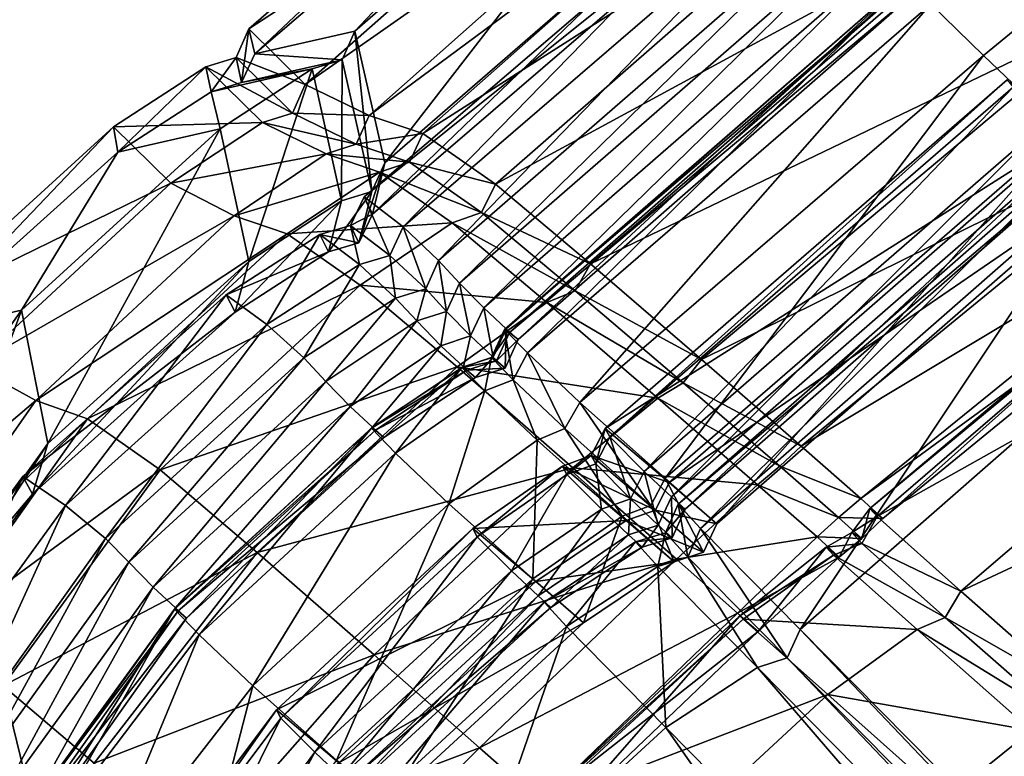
# Model space of a CAD drawing. Header units: millimetres. Extents: x 2387 to 13955, y -4964 to 364.
# Tile 952 of 1056: x 4420 to 4426, y 274 to 279. Entities that reach past the tile are written whole.
import ezdxf

# ---------------------------------------------------------------- set-up
doc = ezdxf.new("R2010")
doc.units = ezdxf.units.MM
doc.header["$MEASUREMENT"] = 0
doc.layers.add('Predefinito', color=7, linetype='Continuous', true_color=0x000000)

# ---------------------------------------------------------------- blocks, each defined once
blk = doc.blocks.new('Blocco 08')
at = {"layer": 'Predefinito'}
for points in [[(-503.9079, 2.7066, 790.7557), (-511.5736, -3.5874, 790.5987), (-511.9116, -3.2579, 792.9697)], [(-511.0541, -4.0833, 789.7913), (-511.5736, -3.5874, 790.5987), (-503.9079, 2.7066, 790.7557)], [(-513.3476, -1.4927, 1167.5584), (-513.6864, -1.1528, 1132.8824), (-516.2969, -3.4158, 1132.8233)], [(-516.2585, -3.5773, 1088.1575), (-516.2969, -3.4158, 1132.8233), (-513.6864, -1.1528, 1132.8824)], [(-513.6864, -1.1528, 1132.8824), (-513.6125, -1.3097, 1088.2198), (-516.2585, -3.5773, 1088.1575)], [(-513.6125, -1.3097, 1088.2198), (-513.0178, -1.171, 1031.692), (-515.6153, -3.4302, 1031.629)], [(-515.4226, -4.2777, 973.6248), (-515.6153, -3.4302, 1031.629), (-513.0178, -1.171, 1031.692)], [(-513.0178, -1.171, 1031.692), (-512.7978, -1.9978, 973.6895), (-515.4226, -4.2777, 973.6248)], [(-515.6153, -3.4302, 1031.629), (-516.2585, -3.5773, 1088.1575), (-513.6125, -1.3097, 1088.2198)], [(-516.2969, -3.4158, 1132.8233), (-515.936, -3.7726, 1167.4998), (-513.3476, -1.4927, 1167.5584)], [(-512.9279, -1.6674, 1194.1263), (-513.3476, -1.4927, 1167.5584), (-515.936, -3.7726, 1167.4998)], [(-515.936, -3.7726, 1167.4998), (-515.5251, -3.9739, 1194.0609), (-512.9279, -1.6674, 1194.1263)], [(-512.5669, -1.7807, 1211.9276), (-512.9279, -1.6674, 1194.1263), (-515.5251, -3.9739, 1194.0609)], [(-515.5251, -3.9739, 1194.0609), (-515.18, -4.0879, 1211.8465), (-512.5669, -1.7807, 1211.9276)], [(-512.0865, -2.1163, 1220.3011), (-512.5669, -1.7807, 1211.9276), (-515.18, -4.0879, 1211.8465)], [(-515.5027, -4.6071, 924.5323), (-515.4226, -4.2777, 973.6248), (-512.7978, -1.9978, 973.6895)], [(-512.7978, -1.9978, 973.6895), (-512.855, -2.3317, 924.6016), (-515.5027, -4.6071, 924.5323)], [(-515.18, -4.0879, 1211.8465), (-514.7121, -4.4143, 1220.2003), (-512.0865, -2.1163, 1220.3011)], [(-511.4594, -2.647, 1223.3172), (-512.0865, -2.1163, 1220.3011), (-514.7121, -4.4143, 1220.2003)], [(-515.3058, -4.6889, 845.157), (-515.557, -4.4955, 882.3702), (-512.8992, -2.2212, 882.4424)], [(-512.855, -2.3317, 924.6016), (-512.8992, -2.2212, 882.4424), (-515.557, -4.4955, 882.3702)], [(-512.8992, -2.2212, 882.4424), (-512.6765, -2.4226, 845.2252), (-515.3058, -4.6889, 845.157)], [(-515.557, -4.4955, 882.3702), (-515.5027, -4.6071, 924.5323), (-512.855, -2.3317, 924.6016)], [(-515.0775, -4.9046, 817.4105), (-515.3058, -4.6889, 845.157), (-512.6765, -2.4226, 845.2252)], [(-512.6765, -2.4226, 845.2252), (-512.4831, -2.6467, 817.4664), (-515.0775, -4.9046, 817.4105)], [(-514.9426, -5.0522, 803.6491), (-515.0775, -4.9046, 817.4105), (-512.4831, -2.6467, 817.4664)], [(-512.4831, -2.6467, 817.4664), (-512.3567, -2.7981, 803.6841), (-514.9426, -5.0522, 803.6491)], [(-514.7121, -4.4143, 1220.2003), (-514.1018, -4.9274, 1223.1885), (-511.4594, -2.647, 1223.3172)], [(-510.713, -3.2976, 1225.0469), (-511.4594, -2.647, 1223.3172), (-514.1018, -4.9274, 1223.1885)], [(-514.7867, -5.2107, 798.5215), (-514.9426, -5.0522, 803.6491), (-512.3567, -2.7981, 803.6841)], [(-512.3567, -2.7981, 803.6841), (-512.2029, -2.9592, 798.5428), (-514.7867, -5.2107, 798.5215)], [(-514.6434, -5.3458, 796.6794), (-514.7867, -5.2107, 798.5215), (-512.2029, -2.9592, 798.5428)], [(-512.2029, -2.9592, 798.5428), (-512.0664, -3.0952, 796.7098), (-514.6434, -5.3458, 796.6794)], [(-514.5068, -5.5, 792.9373), (-514.6531, -5.3503, 795.3099), (-512.0693, -3.0986, 795.3851)], [(-512.0475, -3.1154, 796.3273), (-512.0693, -3.0986, 795.3851), (-514.6531, -5.3503, 795.3099)], [(-514.5663, -5.4142, 796.4705), (-514.6434, -5.3458, 796.6794), (-512.0664, -3.0952, 796.7098)], [(-512.0664, -3.0952, 796.7098), (-511.9949, -3.1632, 796.524), (-514.5663, -5.4142, 796.4705)], [(-512.0693, -3.0986, 795.3851), (-511.9116, -3.2579, 792.9697), (-514.5068, -5.5, 792.9373)], [(-514.6531, -5.3503, 795.3099), (-514.6208, -5.3683, 796.2498), (-512.0475, -3.1154, 796.3273)], [(-511.9949, -3.1632, 796.524), (-512.0475, -3.1154, 796.3273), (-514.6208, -5.3683, 796.2498)], [(-514.6208, -5.3683, 796.2498), (-514.5663, -5.4142, 796.4705), (-511.9949, -3.1632, 796.524)], [(-514.1688, -5.8184, 790.607), (-514.5068, -5.5, 792.9373), (-511.9116, -3.2579, 792.9697)], [(-511.9116, -3.2579, 792.9697), (-511.5736, -3.5874, 790.5987), (-514.1688, -5.8184, 790.607)], [(-514.1018, -4.9274, 1223.1885), (-513.3867, -5.5432, 1224.886), (-510.713, -3.2976, 1225.0469)], [(-510.0471, -3.8921, 1225.7808), (-510.713, -3.2976, 1225.0469), (-513.3867, -5.5432, 1224.886)], [(-516.3449, -3.7617, 1088.1544), (-516.3803, -3.6002, 1132.8201), (-516.2969, -3.4158, 1132.8233)], [(-515.936, -3.7726, 1167.4998), (-516.2969, -3.4158, 1132.8233), (-516.3803, -3.6002, 1132.8201)], [(-516.2969, -3.4158, 1132.8233), (-516.2585, -3.5773, 1088.1575), (-516.3449, -3.7617, 1088.1544)], [(-516.2585, -3.5773, 1088.1575), (-515.6153, -3.4302, 1031.629), (-515.6977, -3.6146, 1031.6255)], [(-515.5074, -4.4622, 973.6214), (-515.6977, -3.6146, 1031.6255), (-515.6153, -3.4302, 1031.629)], [(-515.6153, -3.4302, 1031.629), (-515.4226, -4.2777, 973.6248), (-515.5074, -4.4622, 973.6214)], [(-516.0175, -3.957, 1167.4957), (-516.3803, -3.6002, 1132.8201), (-516.574, -3.659, 1132.817)], [(-516.5401, -3.8208, 1088.1509), (-516.574, -3.659, 1132.817), (-516.3803, -3.6002, 1132.8201)], [(-516.3803, -3.6002, 1132.8201), (-516.3449, -3.7617, 1088.1544), (-516.5401, -3.8208, 1088.1509)], [(-516.3803, -3.6002, 1132.8201), (-516.0175, -3.957, 1167.4957), (-515.936, -3.7726, 1167.4998)], [(-515.6977, -3.6146, 1031.6255), (-516.3449, -3.7617, 1088.1544), (-516.2585, -3.5773, 1088.1575)], [(-513.6213, -6.3062, 789.7852), (-514.1688, -5.8184, 790.607), (-511.5736, -3.5874, 790.5987)], [(-511.5736, -3.5874, 790.5987), (-511.0541, -4.0833, 789.7913), (-513.6213, -6.3062, 789.7852)], [(-517.1399, -4.2086, 1088.1385), (-517.1675, -4.0456, 1132.8052), (-516.574, -3.659, 1132.817)], [(-516.2102, -4.0171, 1167.4937), (-516.574, -3.659, 1132.817), (-517.1675, -4.0456, 1132.8052)], [(-516.574, -3.659, 1132.817), (-516.5401, -3.8208, 1088.1509), (-517.1399, -4.2086, 1088.1385)], [(-516.574, -3.659, 1132.817), (-516.2102, -4.0171, 1167.4937), (-516.0175, -3.957, 1167.4957)], [(-516.3449, -3.7617, 1088.1544), (-515.6977, -3.6146, 1031.6255), (-515.8908, -3.673, 1031.6221)], [(-515.7017, -4.5219, 973.6177), (-515.8908, -3.673, 1031.6221), (-515.6977, -3.6146, 1031.6255)], [(-515.6977, -3.6146, 1031.6255), (-515.5074, -4.4622, 973.6214), (-515.7017, -4.5219, 973.6177)], [(-516.5401, -3.8208, 1088.1509), (-515.8908, -3.673, 1031.6221), (-516.4824, -4.0585, 1031.6094)], [(-515.8908, -3.673, 1031.6221), (-516.5401, -3.8208, 1088.1509), (-516.3449, -3.7617, 1088.1544)], [(-516.2982, -4.9114, 973.6046), (-516.4824, -4.0585, 1031.6094), (-515.8908, -3.673, 1031.6221)], [(-515.8908, -3.673, 1031.6221), (-515.7017, -4.5219, 973.6177), (-516.2982, -4.9114, 973.6046)], [(-515.5251, -3.9739, 1194.0609), (-515.936, -3.7726, 1167.4998), (-516.0175, -3.957, 1167.4957)], [(-513.9766, -6.039, 786.1199), (-514.0061, -5.9857, 788.4975), (-511.4207, -3.744, 788.608)], [(-511.0367, -4.1019, 789.5535), (-511.4207, -3.744, 788.608), (-514.0061, -5.9857, 788.4975)], [(-511.4207, -3.744, 788.608), (-511.3835, -3.7915, 786.1901), (-513.9766, -6.039, 786.1199)], [(-513.7558, -6.2617, 783.7625), (-513.9766, -6.039, 786.1199), (-511.3835, -3.7915, 786.1901)], [(-511.3835, -3.7915, 786.1901), (-511.1665, -4.0111, 783.7867), (-513.7558, -6.2617, 783.7625)], [(-516.4824, -4.0585, 1031.6094), (-517.1399, -4.2086, 1088.1385), (-516.5401, -3.8208, 1088.1509)], [(-513.3867, -5.5432, 1224.886), (-512.7472, -6.0996, 1225.6102), (-510.0471, -3.8921, 1225.7808)], [(-509.6624, -4.2479, 1225.8118), (-510.0471, -3.8921, 1225.7808), (-512.7472, -6.0996, 1225.6102)], [(-515.6075, -4.1582, 1194.0535), (-516.0175, -3.957, 1167.4957), (-516.2102, -4.0171, 1167.4937)], [(-516.0175, -3.957, 1167.4957), (-515.6075, -4.1582, 1194.0535), (-515.5251, -3.9739, 1194.0609)], [(-515.18, -4.0879, 1211.8465), (-515.5251, -3.9739, 1194.0609), (-515.6075, -4.1582, 1194.0535)], [(-516.7999, -4.4081, 1167.4842), (-517.1675, -4.0456, 1132.8052), (-518.4492, -5.2136, 1132.7762)], [(-518.4404, -5.3789, 1088.1077), (-518.4492, -5.2136, 1132.7762), (-517.1675, -4.0456, 1132.8052)], [(-517.1675, -4.0456, 1132.8052), (-517.1399, -4.2086, 1088.1385), (-518.4404, -5.3789, 1088.1077)], [(-517.1675, -4.0456, 1132.8052), (-516.7999, -4.4081, 1167.4842), (-516.2102, -4.0171, 1167.4937)], [(-515.8006, -4.2203, 1194.0545), (-516.2102, -4.0171, 1167.4937), (-516.7999, -4.4081, 1167.4842)], [(-516.2102, -4.0171, 1167.4937), (-515.8006, -4.2203, 1194.0545), (-515.6075, -4.1582, 1194.0535)], [(-513.5798, -6.4266, 782.8521), (-513.7558, -6.2617, 783.7625), (-511.1665, -4.0111, 783.7867)], [(-511.1665, -4.0111, 783.7867), (-510.9989, -4.1745, 782.8741), (-513.5798, -6.4266, 782.8521)], [(-517.1399, -4.2086, 1088.1385), (-516.4824, -4.0585, 1031.6094), (-517.7588, -5.2242, 1031.5782)], [(-517.5894, -6.0836, 973.5726), (-517.7588, -5.2242, 1031.5782), (-516.4824, -4.0585, 1031.6094)], [(-516.4824, -4.0585, 1031.6094), (-516.2982, -4.9114, 973.6046), (-517.5894, -6.0836, 973.5726)], [(-515.6075, -4.1582, 1194.0535), (-515.2652, -4.273, 1211.8323), (-515.18, -4.0879, 1211.8465)], [(-514.7121, -4.4143, 1220.2003), (-515.18, -4.0879, 1211.8465), (-515.2652, -4.273, 1211.8323)], [(-514.0061, -5.9857, 788.4975), (-513.5954, -6.3326, 789.4605), (-511.0367, -4.1019, 789.5535)], [(-513.2883, -6.5995, 789.6717), (-513.6213, -6.3062, 789.7852), (-511.0541, -4.0833, 789.7913)], [(-510.7442, -4.3774, 789.7191), (-511.0367, -4.1019, 789.5535), (-513.5954, -6.3326, 789.4605)], [(-511.0541, -4.0833, 789.7913), (-510.7442, -4.3774, 789.7191), (-513.2883, -6.5995, 789.6717)], [(-515.2652, -4.273, 1211.8323), (-515.6075, -4.1582, 1194.0535), (-515.8006, -4.2203, 1194.0545)], [(-513.4925, -6.506, 782.6519), (-513.5798, -6.4266, 782.8521), (-510.9989, -4.1745, 782.8741)], [(-510.9989, -4.1745, 782.8741), (-510.918, -4.252, 782.6966), (-513.4925, -6.506, 782.6519)], [(-517.7588, -5.2242, 1031.5782), (-518.4404, -5.3789, 1088.1077), (-517.1399, -4.2086, 1088.1385)], [(-516.7999, -4.4081, 1167.4842), (-516.3918, -4.6184, 1194.0491), (-515.8006, -4.2203, 1194.0545)], [(-515.458, -4.3364, 1211.8406), (-515.8006, -4.2203, 1194.0545), (-516.3918, -4.6184, 1194.0491)], [(-515.8006, -4.2203, 1194.0545), (-515.458, -4.3364, 1211.8406), (-515.2652, -4.273, 1211.8323)], [(-510.918, -4.252, 782.6966), (-510.9601, -4.2148, 782.4949), (-513.5365, -6.4724, 782.428)], [(-513.3935, -6.6293, 780.5873), (-513.5365, -6.4724, 782.428), (-510.9601, -4.2148, 782.4949)], [(-510.9601, -4.2148, 782.4949), (-510.8116, -4.3679, 780.664), (-513.3935, -6.6293, 780.5873)], [(-515.4226, -4.2777, 973.6248), (-515.5027, -4.6071, 924.5323), (-515.5895, -4.7915, 924.5286)], [(-515.5895, -4.7915, 924.5286), (-515.5074, -4.4622, 973.6214), (-515.4226, -4.2777, 973.6248)], [(-514.8008, -4.5969, 1220.1712), (-515.2652, -4.273, 1211.8323), (-515.458, -4.3364, 1211.8406)], [(-515.2652, -4.273, 1211.8323), (-514.8008, -4.5969, 1220.1712), (-514.7121, -4.4143, 1220.2003)], [(-513.5365, -6.4724, 782.428), (-513.4925, -6.506, 782.6519), (-510.918, -4.252, 782.6966)], [(-512.7472, -6.0996, 1225.6102), (-512.3631, -6.4355, 1225.6802), (-509.6624, -4.2479, 1225.8118)], [(-509.5363, -4.3693, 1225.6585), (-509.6624, -4.2479, 1225.8118), (-512.3631, -6.4355, 1225.6802)], [(-509.6178, -4.2773, 1226.3607), (-509.6477, -4.264, 1225.834), (-512.3055, -6.5007, 1225.7684)], [(-512.2203, -6.565, 1225.5745), (-512.3055, -6.5007, 1225.7684), (-509.6477, -4.264, 1225.834)], [(-512.3055, -6.5007, 1225.7684), (-512.2586, -6.5523, 1226.2798), (-509.6178, -4.2773, 1226.3607)], [(-509.0678, -4.7622, 1227.2542), (-509.6178, -4.2773, 1226.3607), (-512.2586, -6.5523, 1226.2798)], [(-509.6477, -4.264, 1225.834), (-509.5363, -4.3693, 1225.6585), (-512.2203, -6.565, 1225.5745)], [(-516.3918, -4.6184, 1194.0491), (-516.0507, -4.7347, 1211.8463), (-515.458, -4.3364, 1211.8406)], [(-514.991, -4.6624, 1220.1924), (-515.458, -4.3364, 1211.8406), (-516.0507, -4.7347, 1211.8463)], [(-515.458, -4.3364, 1211.8406), (-514.991, -4.6624, 1220.1924), (-514.8008, -4.5969, 1220.1712)], [(-512.7534, -7.279, 775.5425), (-513.3935, -6.6293, 780.5873), (-510.8116, -4.3679, 780.664)], [(-510.8116, -4.3679, 780.664), (-510.1671, -5.0142, 775.6068), (-512.7534, -7.279, 775.5425)], [(-518.4492, -5.2136, 1132.7762), (-518.0704, -5.5842, 1167.4566), (-516.7999, -4.4081, 1167.4842)], [(-516.3918, -4.6184, 1194.0491), (-516.7999, -4.4081, 1167.4842), (-518.0704, -5.5842, 1167.4566)], [(-514.1018, -4.9274, 1223.1885), (-514.7121, -4.4143, 1220.2003), (-514.8008, -4.5969, 1220.1712)], [(-513.5954, -6.3326, 789.4605), (-513.2883, -6.5995, 789.6717), (-510.7442, -4.3774, 789.7191)], [(-512.3631, -6.4355, 1225.6802), (-512.2203, -6.565, 1225.5745), (-509.5363, -4.3693, 1225.6585)], [(-515.7849, -4.8509, 924.5247), (-515.7017, -4.5219, 973.6177), (-515.5074, -4.4622, 973.6214)], [(-515.5074, -4.4622, 973.6214), (-515.5895, -4.7915, 924.5286), (-515.7849, -4.8509, 924.5247)], [(-515.7017, -4.5219, 973.6177), (-515.7849, -4.8509, 924.5247), (-516.3853, -5.239, 924.5106)], [(-516.3853, -5.239, 924.5106), (-516.2982, -4.9114, 973.6046), (-515.7017, -4.5219, 973.6177)], [(-515.3909, -4.8733, 845.1544), (-515.6447, -4.6799, 882.3666), (-515.557, -4.4955, 882.3702)], [(-515.5027, -4.6071, 924.5323), (-515.557, -4.4955, 882.3702), (-515.6447, -4.6799, 882.3666)], [(-515.557, -4.4955, 882.3702), (-515.3058, -4.6889, 845.157), (-515.3909, -4.8733, 845.1544)], [(-518.0704, -5.5842, 1167.4566), (-517.6678, -5.8071, 1194.0223), (-516.3918, -4.6184, 1194.0491)], [(-516.0507, -4.7347, 1211.8463), (-516.3918, -4.6184, 1194.0491), (-517.6678, -5.8071, 1194.0223)], [(-515.6447, -4.6799, 882.3666), (-515.5895, -4.7915, 924.5286), (-515.5027, -4.6071, 924.5323)], [(-514.199, -5.0997, 1223.1434), (-514.8008, -4.5969, 1220.1712), (-514.991, -4.6624, 1220.1924)], [(-514.8008, -4.5969, 1220.1712), (-514.199, -5.0997, 1223.1434), (-514.1018, -4.9274, 1223.1885)], [(-516.0507, -4.7347, 1211.8463), (-515.5815, -5.0638, 1220.2176), (-514.991, -4.6624, 1220.1924)], [(-515.5855, -4.932, 845.1496), (-515.8405, -4.7391, 882.3624), (-515.6447, -4.6799, 882.3666)], [(-515.5895, -4.7915, 924.5286), (-515.6447, -4.6799, 882.3666), (-515.8405, -4.7391, 882.3624)], [(-515.6447, -4.6799, 882.3666), (-515.3909, -4.8733, 845.1544), (-515.5855, -4.932, 845.1496)], [(-514.3813, -5.1754, 1223.1824), (-514.991, -4.6624, 1220.1924), (-515.5815, -5.0638, 1220.2176)], [(-514.991, -4.6624, 1220.1924), (-514.3813, -5.1754, 1223.1824), (-514.199, -5.0997, 1223.1434)], [(-517.6678, -5.8071, 1194.0223), (-517.3347, -5.9248, 1211.8214), (-516.0507, -4.7347, 1211.8463)], [(-515.5815, -5.0638, 1220.2176), (-516.0507, -4.7347, 1211.8463), (-517.3347, -5.9248, 1211.8214)], [(-516.1828, -5.3177, 845.1341), (-516.4427, -5.127, 882.3471), (-515.8405, -4.7391, 882.3624)], [(-515.7849, -4.8509, 924.5247), (-515.8405, -4.7391, 882.3624), (-516.4427, -5.127, 882.3471)], [(-515.8405, -4.7391, 882.3624), (-515.5855, -4.932, 845.1496), (-516.1828, -5.3177, 845.1341)], [(-515.8405, -4.7391, 882.3624), (-515.7849, -4.8509, 924.5247), (-515.5895, -4.7915, 924.5286)], [(-515.1603, -5.0881, 817.4119), (-515.3909, -4.8733, 845.1544), (-515.3058, -4.6889, 845.157)], [(-515.3058, -4.6889, 845.157), (-515.0775, -4.9046, 817.4105), (-515.1603, -5.0881, 817.4119)], [(-512.2586, -6.5523, 1226.2798), (-511.719, -7.0314, 1227.1295), (-509.0678, -4.7622, 1227.2542)], [(-508.31, -5.4365, 1228.1028), (-509.0678, -4.7622, 1227.2542), (-511.719, -7.0314, 1227.1295)], [(-516.4427, -5.127, 882.3471), (-516.3853, -5.239, 924.5106), (-515.7849, -4.8509, 924.5247)], [(-515.3539, -5.147, 817.4044), (-515.5855, -4.932, 845.1496), (-515.3909, -4.8733, 845.1544)], [(-515.3909, -4.8733, 845.1544), (-515.1603, -5.0881, 817.4119), (-515.3539, -5.147, 817.4044)], [(-517.6884, -6.4083, 924.4758), (-517.5894, -6.0836, 973.5726), (-516.2982, -4.9114, 973.6046)], [(-516.2982, -4.9114, 973.6046), (-516.3853, -5.239, 924.5106), (-517.6884, -6.4083, 924.4758)], [(-515.9441, -5.5322, 817.3834), (-516.1828, -5.3177, 845.1341), (-515.5855, -4.932, 845.1496)], [(-515.5855, -4.932, 845.1496), (-515.3539, -5.147, 817.4044), (-515.9441, -5.5322, 817.3834)], [(-515.0265, -5.2337, 803.6638), (-515.1603, -5.0881, 817.4119), (-515.0775, -4.9046, 817.4105)], [(-515.0775, -4.9046, 817.4105), (-514.9426, -5.0522, 803.6491), (-515.0265, -5.2337, 803.6638)], [(-513.3867, -5.5432, 1224.886), (-514.1018, -4.9274, 1223.1885), (-514.199, -5.0997, 1223.1434)], [(-517.3347, -5.9248, 1211.8214), (-516.8689, -6.2527, 1220.1985), (-515.5815, -5.0638, 1220.2176)], [(-514.9588, -5.5906, 1223.2347), (-515.5815, -5.0638, 1220.2176), (-516.8689, -6.2527, 1220.1985)], [(-515.5815, -5.0638, 1220.2176), (-514.9588, -5.5906, 1223.2347), (-514.3813, -5.1754, 1223.1824)], [(-514.872, -5.3909, 798.5452), (-515.0265, -5.2337, 803.6638), (-514.9426, -5.0522, 803.6491)], [(-514.9426, -5.0522, 803.6491), (-514.7867, -5.2107, 798.5215), (-514.872, -5.3909, 798.5452)], [(-505.4811, -14.6442, 730.3162), (-512.7534, -7.279, 775.5425), (-510.1671, -5.0142, 775.6068)], [(-517.4768, -6.4825, 845.0989), (-517.7511, -6.2957, 882.3105), (-516.4427, -5.127, 882.3471)], [(-516.3853, -5.239, 924.5106), (-516.4427, -5.127, 882.3471), (-517.7511, -6.2957, 882.3105)], [(-516.4427, -5.127, 882.3471), (-516.1828, -5.3177, 845.1341), (-517.4768, -6.4825, 845.0989)], [(-515.2167, -5.2947, 803.6414), (-515.3539, -5.147, 817.4044), (-515.1603, -5.0881, 817.4119)], [(-515.1603, -5.0881, 817.4119), (-515.0265, -5.2337, 803.6638), (-515.2167, -5.2947, 803.6414)], [(-513.5046, -5.6932, 1224.8172), (-514.199, -5.0997, 1223.1434), (-514.3813, -5.1754, 1223.1824)], [(-514.199, -5.0997, 1223.1434), (-513.5046, -5.6932, 1224.8172), (-513.3867, -5.5432, 1224.886)], [(-515.802, -5.6831, 803.6011), (-515.9441, -5.5322, 817.3834), (-515.3539, -5.147, 817.4044)], [(-515.3539, -5.147, 817.4044), (-515.2167, -5.2947, 803.6414), (-515.802, -5.6831, 803.6011)], [(-513.6669, -5.7911, 1224.878), (-514.3813, -5.1754, 1223.1824), (-514.9588, -5.5906, 1223.2347)], [(-514.3813, -5.1754, 1223.1824), (-513.6669, -5.7911, 1224.878), (-513.5046, -5.6932, 1224.8172)], [(-518.5857, -7.4701, 973.5399), (-518.7378, -6.6068, 1031.5464), (-517.7588, -5.2242, 1031.5782)], [(-518.4404, -5.3789, 1088.1077), (-517.7588, -5.2242, 1031.5782), (-518.7378, -6.6068, 1031.5464)], [(-517.7588, -5.2242, 1031.5782), (-517.5894, -6.0836, 973.5726), (-518.5857, -7.4701, 973.5399)], [(-517.7511, -6.2957, 882.3105), (-517.6884, -6.4083, 924.4758), (-516.3853, -5.239, 924.5106)], [(-515.0625, -5.4537, 798.5154), (-515.2167, -5.2947, 803.6414), (-515.0265, -5.2337, 803.6638)], [(-515.0265, -5.2337, 803.6638), (-514.872, -5.3909, 798.5452), (-515.0625, -5.4537, 798.5154)], [(-514.7275, -5.5275, 796.6965), (-514.872, -5.3909, 798.5452), (-514.7867, -5.2107, 798.5215)], [(-514.7867, -5.2107, 798.5215), (-514.6434, -5.3458, 796.6794), (-514.7275, -5.5275, 796.6965)], [(-517.2193, -6.6939, 817.3482), (-517.4768, -6.4825, 845.0989), (-516.1828, -5.3177, 845.1341)], [(-516.1828, -5.3177, 845.1341), (-515.9441, -5.5322, 817.3834), (-517.2193, -6.6939, 817.3482)], [(-515.6461, -5.8441, 798.4612), (-515.802, -5.6831, 803.6011), (-515.2167, -5.2947, 803.6414)], [(-515.2167, -5.2947, 803.6414), (-515.0625, -5.4537, 798.5154), (-515.6461, -5.8441, 798.4612)], [(-514.5981, -5.673, 792.954), (-514.7384, -5.5304, 795.2972), (-514.6531, -5.3503, 795.3099)], [(-514.6208, -5.3683, 796.2498), (-514.6531, -5.3503, 795.3099), (-514.7384, -5.5304, 795.2972)], [(-514.7384, -5.5304, 795.2972), (-514.7052, -5.5518, 796.2391), (-514.6208, -5.3683, 796.2498)], [(-514.6489, -5.598, 796.4738), (-514.7275, -5.5275, 796.6965), (-514.6434, -5.3458, 796.6794)], [(-514.5663, -5.4142, 796.4705), (-514.6208, -5.3683, 796.2498), (-514.7052, -5.5518, 796.2391)], [(-514.6531, -5.3503, 795.3099), (-514.5068, -5.5, 792.9373), (-514.5981, -5.673, 792.954)], [(-514.6434, -5.3458, 796.6794), (-514.5663, -5.4142, 796.4705), (-514.6489, -5.598, 796.4738)], [(-514.9176, -5.5891, 796.6716), (-515.0625, -5.4537, 798.5154), (-514.872, -5.3909, 798.5452)], [(-514.872, -5.3909, 798.5452), (-514.7275, -5.5275, 796.6965), (-514.9176, -5.5891, 796.6716)], [(-514.7052, -5.5518, 796.2391), (-514.6489, -5.598, 796.4738), (-514.5663, -5.4142, 796.4705)], [(-511.719, -7.0314, 1227.1295), (-510.9841, -7.6796, 1227.9322), (-508.31, -5.4365, 1228.1028)], [(-515.5031, -5.9775, 796.6273), (-515.6461, -5.8441, 798.4612), (-515.0625, -5.4537, 798.5154)], [(-515.0625, -5.4537, 798.5154), (-514.9176, -5.5891, 796.6716), (-515.5031, -5.9775, 796.6273)], [(-514.2652, -5.9866, 790.65), (-514.5981, -5.673, 792.954), (-514.5068, -5.5, 792.9373)], [(-514.5068, -5.5, 792.9373), (-514.1688, -5.8184, 790.607), (-514.2652, -5.9866, 790.65)], [(-517.0703, -6.8454, 803.5604), (-517.2193, -6.6939, 817.3482), (-515.9441, -5.5322, 817.3834)], [(-515.9441, -5.5322, 817.3834), (-515.802, -5.6831, 803.6011), (-517.0703, -6.8454, 803.5604)], [(-514.781, -5.7432, 792.9295), (-514.9272, -5.5933, 795.3021), (-514.7384, -5.5304, 795.2972)], [(-514.7052, -5.5518, 796.2391), (-514.7384, -5.5304, 795.2972), (-514.9272, -5.5933, 795.3021)], [(-514.9272, -5.5933, 795.3021), (-514.8968, -5.6115, 796.2437), (-514.7052, -5.5518, 796.2391)], [(-514.8407, -5.6577, 796.4637), (-514.9176, -5.5891, 796.6716), (-514.7275, -5.5275, 796.6965)], [(-514.6489, -5.598, 796.4738), (-514.7052, -5.5518, 796.2391), (-514.8968, -5.6115, 796.2437)], [(-514.7275, -5.5275, 796.6965), (-514.6489, -5.598, 796.4738), (-514.8407, -5.6577, 796.4637)], [(-514.7384, -5.5304, 795.2972), (-514.5981, -5.673, 792.954), (-514.781, -5.7432, 792.9295)], [(-512.7472, -6.0996, 1225.6102), (-513.3867, -5.5432, 1224.886), (-513.5046, -5.6932, 1224.8172)], [(-517.6678, -5.8071, 1194.0223), (-518.0704, -5.5842, 1167.4566), (-519.0421, -6.9748, 1167.4244)], [(-516.8689, -6.2527, 1220.1985), (-516.2435, -6.783, 1223.2239), (-514.9588, -5.5906, 1223.2347)], [(-514.2153, -6.2385, 1224.963), (-514.9588, -5.5906, 1223.2347), (-516.2435, -6.783, 1223.2239)], [(-515.3538, -6.1457, 792.8859), (-515.5099, -5.9843, 795.3026), (-514.9272, -5.5933, 795.3021)], [(-514.8968, -5.6115, 796.2437), (-514.9272, -5.5933, 795.3021), (-515.5099, -5.9843, 795.3026)], [(-515.5099, -5.9843, 795.3026), (-515.4839, -5.9976, 796.2438), (-514.8968, -5.6115, 796.2437)], [(-515.4303, -6.0432, 796.4422), (-515.5031, -5.9775, 796.6273), (-514.9176, -5.5891, 796.6716)], [(-514.8407, -5.6577, 796.4637), (-514.8968, -5.6115, 796.2437), (-515.4839, -5.9976, 796.2438)], [(-514.9176, -5.5891, 796.6716), (-514.8407, -5.6577, 796.4637), (-515.4303, -6.0432, 796.4422)], [(-514.9272, -5.5933, 795.3021), (-514.781, -5.7432, 792.9295), (-515.3538, -6.1457, 792.8859)], [(-514.9588, -5.5906, 1223.2347), (-514.2153, -6.2385, 1224.963), (-513.6669, -5.7911, 1224.878)], [(-514.8968, -5.6115, 796.2437), (-514.8407, -5.6577, 796.4637), (-514.6489, -5.598, 796.4738)], [(-516.9125, -7.0074, 798.4158), (-517.0703, -6.8454, 803.5604), (-515.802, -5.6831, 803.6011)], [(-515.802, -5.6831, 803.6011), (-515.6461, -5.8441, 798.4612), (-516.9125, -7.0074, 798.4158)], [(-515.4839, -5.9976, 796.2438), (-515.4303, -6.0432, 796.4422), (-514.8407, -5.6577, 796.4637)], [(-514.4435, -6.0621, 790.5992), (-514.781, -5.7432, 792.9295), (-514.5981, -5.673, 792.954)], [(-514.5981, -5.673, 792.954), (-514.2652, -5.9866, 790.65), (-514.4435, -6.0621, 790.5992)], [(-512.884, -6.2294, 1225.5357), (-513.5046, -5.6932, 1224.8172), (-513.6669, -5.7911, 1224.878)], [(-513.5046, -5.6932, 1224.8172), (-512.884, -6.2294, 1225.5357), (-512.7472, -6.0996, 1225.6102)], [(-515.0111, -6.4714, 790.5162), (-515.3538, -6.1457, 792.8859), (-514.781, -5.7432, 792.9295)], [(-514.781, -5.7432, 792.9295), (-514.4435, -6.0621, 790.5992), (-515.0111, -6.4714, 790.5162)], [(-519.0421, -6.9748, 1167.4244), (-518.647, -7.2069, 1193.9771), (-517.6678, -5.8071, 1194.0223)], [(-517.3347, -5.9248, 1211.8214), (-517.6678, -5.8071, 1194.0223), (-518.647, -7.2069, 1193.9771)], [(-513.7124, -6.4808, 789.8185), (-514.2652, -5.9866, 790.65), (-514.1688, -5.8184, 790.607)], [(-513.0278, -6.3476, 1225.6021), (-513.6669, -5.7911, 1224.878), (-514.2153, -6.2385, 1224.963)], [(-514.1688, -5.8184, 790.607), (-513.6213, -6.3062, 789.7852), (-513.7124, -6.4808, 789.8185)], [(-513.6669, -5.7911, 1224.878), (-513.0278, -6.3476, 1225.6021), (-512.884, -6.2294, 1225.5357)], [(-516.7698, -7.1403, 796.585), (-516.9125, -7.0074, 798.4158), (-515.6461, -5.8441, 798.4612)], [(-515.6461, -5.8441, 798.4612), (-515.5031, -5.9775, 796.6273), (-516.7698, -7.1403, 796.585)], [(-518.647, -7.2069, 1193.9771), (-518.328, -7.3237, 1211.7469), (-517.3347, -5.9248, 1211.8214)], [(-516.8689, -6.2527, 1220.1985), (-517.3347, -5.9248, 1211.8214), (-518.328, -7.3237, 1211.7469)], [(-516.6164, -7.3134, 792.8438), (-516.776, -7.148, 795.2752), (-515.5099, -5.9843, 795.3026)], [(-515.4839, -5.9976, 796.2438), (-515.5099, -5.9843, 795.3026), (-516.776, -7.148, 795.2752)], [(-516.776, -7.148, 795.2752), (-516.7514, -7.1596, 796.2164), (-515.4839, -5.9976, 796.2438)], [(-516.6978, -7.2052, 796.4073), (-516.7698, -7.1403, 796.585), (-515.5031, -5.9775, 796.6273)], [(-515.4303, -6.0432, 796.4422), (-515.4839, -5.9976, 796.2438), (-516.7514, -7.1596, 796.2164)], [(-515.5031, -5.9775, 796.6273), (-515.4303, -6.0432, 796.4422), (-516.6978, -7.2052, 796.4073)], [(-515.5099, -5.9843, 795.3026), (-515.3538, -6.1457, 792.8859), (-516.6164, -7.3134, 792.8438)], [(-513.8966, -6.5505, 789.7783), (-514.4435, -6.0621, 790.5992), (-514.2652, -5.9866, 790.65)], [(-514.2652, -5.9866, 790.65), (-513.7124, -6.4808, 789.8185), (-513.8966, -6.5505, 789.7783)], [(-514.0669, -6.2139, 786.1119), (-514.0965, -6.1609, 788.4625), (-514.0061, -5.9857, 788.4975)], [(-513.5954, -6.3326, 789.4605), (-514.0061, -5.9857, 788.4975), (-514.0965, -6.1609, 788.4625)], [(-514.0061, -5.9857, 788.4975), (-513.9766, -6.039, 786.1199), (-514.0669, -6.2139, 786.1119)], [(-516.7514, -7.1596, 796.2164), (-516.6978, -7.2052, 796.4073), (-515.4303, -6.0432, 796.4422)], [(-514.4709, -6.9523, 789.7094), (-515.0111, -6.4714, 790.5162), (-514.4435, -6.0621, 790.5992)], [(-514.4435, -6.0621, 790.5992), (-513.8966, -6.5505, 789.7783), (-514.4709, -6.9523, 789.7094)], [(-513.8431, -6.4393, 783.7853), (-514.0669, -6.2139, 786.1119), (-513.9766, -6.039, 786.1199)], [(-513.9766, -6.039, 786.1199), (-513.7558, -6.2617, 783.7625), (-513.8431, -6.4393, 783.7853)], [(-517.5894, -6.0836, 973.5726), (-517.6884, -6.4083, 924.4758), (-518.6985, -7.7924, 924.4405)], [(-518.6985, -7.7924, 924.4405), (-518.5857, -7.4701, 973.5399), (-517.5894, -6.0836, 973.5726)], [(-512.3631, -6.4355, 1225.6802), (-512.7472, -6.0996, 1225.6102), (-512.884, -6.2294, 1225.5357)], [(-516.2716, -7.6419, 790.4608), (-516.6164, -7.3134, 792.8438), (-515.3538, -6.1457, 792.8859)], [(-515.3538, -6.1457, 792.8859), (-515.0111, -6.4714, 790.5162), (-516.2716, -7.6419, 790.4608)], [(-514.2527, -6.2825, 786.1137), (-514.2808, -6.2294, 788.4896), (-514.0965, -6.1609, 788.4625)], [(-513.6829, -6.5119, 789.4365), (-514.0965, -6.1609, 788.4625), (-514.2808, -6.2294, 788.4896)], [(-514.0965, -6.1609, 788.4625), (-514.0669, -6.2139, 786.1119), (-514.2527, -6.2825, 786.1137)], [(-514.0965, -6.1609, 788.4625), (-513.6829, -6.5119, 789.4365), (-513.5954, -6.3326, 789.4605)], [(-518.328, -7.3237, 1211.7469), (-517.8783, -7.6408, 1220.075), (-516.8689, -6.2527, 1220.1985)], [(-516.2435, -6.783, 1223.2239), (-516.8689, -6.2527, 1220.1985), (-517.8783, -7.6408, 1220.075)], [(-516.2435, -6.783, 1223.2239), (-515.4911, -7.4411, 1224.963), (-514.2153, -6.2385, 1224.963)], [(-513.548, -6.8274, 1225.6966), (-514.2153, -6.2385, 1224.963), (-515.4911, -7.4411, 1224.963)], [(-514.8286, -6.6822, 786.107), (-514.8567, -6.6289, 788.5234), (-514.2808, -6.2294, 788.4896)], [(-513.8725, -6.5769, 789.4544), (-514.2808, -6.2294, 788.4896), (-514.8567, -6.6289, 788.5234)], [(-514.2808, -6.2294, 788.4896), (-514.2527, -6.2825, 786.1137), (-514.8286, -6.6822, 786.107)], [(-514.2808, -6.2294, 788.4896), (-513.8725, -6.5769, 789.4544), (-513.6829, -6.5119, 789.4365)], [(-514.0301, -6.5052, 783.7546), (-514.2527, -6.2825, 786.1137), (-514.0669, -6.2139, 786.1119)], [(-514.2153, -6.2385, 1224.963), (-513.548, -6.8274, 1225.6966), (-513.0278, -6.3476, 1225.6021)], [(-514.0669, -6.2139, 786.1119), (-513.8431, -6.4393, 783.7853), (-514.0301, -6.5052, 783.7546)], [(-513.6654, -6.6071, 782.8755), (-513.8431, -6.4393, 783.7853), (-513.7558, -6.2617, 783.7625)], [(-513.7558, -6.2617, 783.7625), (-513.5798, -6.4266, 782.8521), (-513.6654, -6.6071, 782.8755)], [(-512.5064, -6.5579, 1225.6329), (-512.884, -6.2294, 1225.5357), (-513.0278, -6.3476, 1225.6021)], [(-512.884, -6.2294, 1225.5357), (-512.5064, -6.5579, 1225.6329), (-512.3631, -6.4355, 1225.6802)], [(-518.4767, -7.863, 845.067), (-518.7675, -7.6792, 882.2742), (-517.7511, -6.2957, 882.3105)], [(-517.6884, -6.4083, 924.4758), (-517.7511, -6.2957, 882.3105), (-518.7675, -7.6792, 882.2742)], [(-517.7511, -6.2957, 882.3105), (-517.4768, -6.4825, 845.0989), (-518.4767, -7.863, 845.067)], [(-514.609, -6.9018, 783.7015), (-514.8286, -6.6822, 786.107), (-514.2527, -6.2825, 786.1137)], [(-514.2527, -6.2825, 786.1137), (-514.0301, -6.5052, 783.7546), (-514.609, -6.9018, 783.7015)], [(-513.3746, -6.7806, 789.6768), (-513.7124, -6.4808, 789.8185), (-513.6213, -6.3062, 789.7852)], [(-513.6213, -6.3062, 789.7852), (-513.2883, -6.5995, 789.6717), (-513.3746, -6.7806, 789.6768)], [(-513.2883, -6.5995, 789.6717), (-513.5954, -6.3326, 789.4605), (-513.6829, -6.5119, 789.4365)], [(-512.6436, -6.6835, 1225.6739), (-513.0278, -6.3476, 1225.6021), (-513.548, -6.8274, 1225.6966)], [(-513.0278, -6.3476, 1225.6021), (-512.6436, -6.6835, 1225.6739), (-512.5064, -6.5579, 1225.6329)], [(-518.7675, -7.6792, 882.2742), (-518.6985, -7.7924, 924.4405), (-517.6884, -6.4083, 924.4758)], [(-513.856, -6.6704, 782.8458), (-514.0301, -6.5052, 783.7546), (-513.8431, -6.4393, 783.7853)], [(-513.8431, -6.4393, 783.7853), (-513.6654, -6.6071, 782.8755), (-513.856, -6.6704, 782.8458)], [(-513.5757, -6.6892, 782.6619), (-513.6654, -6.6071, 782.8755), (-513.5798, -6.4266, 782.8521)], [(-513.5798, -6.4266, 782.8521), (-513.4925, -6.506, 782.6519), (-513.5757, -6.6892, 782.6619)], [(-512.2203, -6.565, 1225.5745), (-512.3631, -6.4355, 1225.6802), (-512.5064, -6.5579, 1225.6329)], [(-518.2007, -8.0693, 817.3367), (-518.4767, -7.863, 845.067), (-517.4768, -6.4825, 845.0989)], [(-517.4768, -6.4825, 845.0989), (-517.2193, -6.6939, 817.3482), (-518.2007, -8.0693, 817.3367)], [(-515.7347, -8.1199, 789.6575), (-516.2716, -7.6419, 790.4608), (-515.0111, -6.4714, 790.5162)], [(-515.0111, -6.4714, 790.5162), (-514.4709, -6.9523, 789.7094), (-515.7347, -8.1199, 789.6575)], [(-514.4374, -7.0623, 782.7897), (-514.609, -6.9018, 783.7015), (-514.0301, -6.5052, 783.7546)], [(-514.0301, -6.5052, 783.7546), (-513.856, -6.6704, 782.8458), (-514.4374, -7.0623, 782.7897)], [(-513.5639, -6.8442, 789.6636), (-513.8966, -6.5505, 789.7783), (-513.7124, -6.4808, 789.8185)], [(-513.3746, -6.7806, 789.6768), (-513.6829, -6.5119, 789.4365), (-513.8725, -6.5769, 789.4544)], [(-513.7124, -6.4808, 789.8185), (-513.3746, -6.7806, 789.6768), (-513.5639, -6.8442, 789.6636)], [(-513.6829, -6.5119, 789.4365), (-513.3746, -6.7806, 789.6768), (-513.2883, -6.5995, 789.6717)], [(-513.476, -6.8129, 780.5748), (-513.6189, -6.6563, 782.4223), (-513.5365, -6.4724, 782.428)], [(-513.4925, -6.506, 782.6519), (-513.5365, -6.4724, 782.428), (-513.6189, -6.6563, 782.4223)], [(-513.6189, -6.6563, 782.4223), (-513.5757, -6.6892, 782.6619), (-513.4925, -6.506, 782.6519)], [(-513.5365, -6.4724, 782.428), (-513.3935, -6.6293, 780.5873), (-513.476, -6.8129, 780.5748)], [(-512.3562, -6.6937, 1225.5609), (-512.4201, -6.6542, 1225.764), (-512.3055, -6.5007, 1225.7684)], [(-512.2586, -6.5523, 1226.2798), (-512.3055, -6.5007, 1225.7684), (-512.4201, -6.6542, 1225.764)], [(-512.3055, -6.5007, 1225.7684), (-512.2203, -6.565, 1225.5745), (-512.3562, -6.6937, 1225.5609)], [(-514.8567, -6.6289, 788.5234), (-514.4534, -6.971, 789.4716), (-513.8725, -6.5769, 789.4544)], [(-514.1468, -7.2362, 789.6369), (-514.4709, -6.9523, 789.7094), (-513.8966, -6.5505, 789.7783)], [(-513.5639, -6.8442, 789.6636), (-513.8725, -6.5769, 789.4544), (-514.4534, -6.971, 789.4716)], [(-513.8966, -6.5505, 789.7783), (-513.5639, -6.8442, 789.6636), (-514.1468, -7.2362, 789.6369)], [(-513.8725, -6.5769, 789.4544), (-513.5639, -6.8442, 789.6636), (-513.3746, -6.7806, 789.6768)], [(-512.3562, -6.6937, 1225.5609), (-512.5064, -6.5579, 1225.6329), (-512.6436, -6.6835, 1225.6739)], [(-512.5064, -6.5579, 1225.6329), (-512.3562, -6.6937, 1225.5609), (-512.2203, -6.565, 1225.5745)], [(-512.4201, -6.6542, 1225.764), (-512.3555, -6.7261, 1226.2662), (-512.2586, -6.5523, 1226.2798)], [(-511.719, -7.0314, 1227.1295), (-512.2586, -6.5523, 1226.2798), (-512.3555, -6.7261, 1226.2662)], [(-516.0924, -7.8497, 786.077), (-516.1195, -7.7967, 788.5069), (-514.8567, -6.6289, 788.5234)], [(-514.4534, -6.971, 789.4716), (-514.8567, -6.6289, 788.5234), (-516.1195, -7.7967, 788.5069)], [(-514.8567, -6.6289, 788.5234), (-514.8286, -6.6822, 786.107), (-516.0924, -7.8497, 786.077)], [(-513.7687, -6.7498, 782.6465), (-513.856, -6.6704, 782.8458), (-513.6654, -6.6071, 782.8755)], [(-513.6654, -6.6071, 782.8755), (-513.5757, -6.6892, 782.6619), (-513.7687, -6.7498, 782.6465)], [(-512.8361, -7.4623, 775.5394), (-513.476, -6.8129, 780.5748), (-513.3935, -6.6293, 780.5873)], [(-513.3935, -6.6293, 780.5873), (-512.7534, -7.279, 775.5425), (-512.8361, -7.4623, 775.5394)], [(-518.0528, -8.2135, 803.5974), (-518.2007, -8.0693, 817.3367), (-517.2193, -6.6939, 817.3482)], [(-517.2193, -6.6939, 817.3482), (-517.0703, -6.8454, 803.5604), (-518.0528, -8.2135, 803.5974)], [(-515.8742, -8.0687, 783.6558), (-516.0924, -7.8497, 786.077), (-514.8286, -6.6822, 786.107)], [(-514.8286, -6.6822, 786.107), (-514.609, -6.9018, 783.7015), (-515.8742, -8.0687, 783.6558)], [(-514.3554, -7.1376, 782.6131), (-514.4374, -7.0623, 782.7897), (-513.856, -6.6704, 782.8458)], [(-513.856, -6.6704, 782.8458), (-513.7687, -6.7498, 782.6465), (-514.3554, -7.1376, 782.6131)], [(-513.5757, -6.6892, 782.6619), (-513.6189, -6.6563, 782.4223), (-513.8108, -6.716, 782.4201)], [(-513.6677, -6.8728, 780.5794), (-513.8108, -6.716, 782.4201), (-513.6189, -6.6563, 782.4223)], [(-513.8108, -6.716, 782.4201), (-513.7687, -6.7498, 782.6465), (-513.5757, -6.6892, 782.6619)], [(-513.6189, -6.6563, 782.4223), (-513.476, -6.8129, 780.5748), (-513.6677, -6.8728, 780.5794)], [(-513.548, -6.8274, 1225.6966), (-513.1548, -7.1746, 1225.7259), (-512.6436, -6.6835, 1225.6739)], [(-512.5009, -6.8129, 1225.5679), (-512.6436, -6.6835, 1225.6739), (-513.1548, -7.1746, 1225.7259)], [(-512.6436, -6.6835, 1225.6739), (-512.5009, -6.8129, 1225.5679), (-512.3562, -6.6937, 1225.5609)], [(-512.3555, -6.7261, 1226.2662), (-512.4201, -6.6542, 1225.764), (-512.5863, -6.7488, 1225.7601)], [(-512.5009, -6.8129, 1225.5679), (-512.5863, -6.7488, 1225.7601), (-512.4201, -6.6542, 1225.764)], [(-512.4201, -6.6542, 1225.764), (-512.3562, -6.6937, 1225.5609), (-512.5009, -6.8129, 1225.5679)], [(-514.2553, -7.2598, 780.5794), (-514.3986, -7.1026, 782.4097), (-513.8108, -6.716, 782.4201)], [(-513.7687, -6.7498, 782.6465), (-513.8108, -6.716, 782.4201), (-514.3986, -7.1026, 782.4097)], [(-514.3986, -7.1026, 782.4097), (-514.3554, -7.1376, 782.6131), (-513.7687, -6.7498, 782.6465)], [(-513.8108, -6.716, 782.4201), (-513.6677, -6.8728, 780.5794), (-514.2553, -7.2598, 780.5794)], [(-513.0227, -7.2918, 1225.5709), (-513.1402, -7.1906, 1225.7479), (-512.5863, -6.7488, 1225.7601)], [(-512.5391, -6.8002, 1226.2735), (-512.5863, -6.7488, 1225.7601), (-513.1402, -7.1906, 1225.7479)], [(-512.5863, -6.7488, 1225.7601), (-512.5009, -6.8129, 1225.5679), (-513.0227, -7.2918, 1225.5709)], [(-512.5863, -6.7488, 1225.7601), (-512.5391, -6.8002, 1226.2735), (-512.3555, -6.7261, 1226.2662)], [(-511.8204, -7.2009, 1227.0867), (-512.3555, -6.7261, 1226.2662), (-512.5391, -6.8002, 1226.2735)], [(-512.3555, -6.7261, 1226.2662), (-511.8204, -7.2009, 1227.0867), (-511.719, -7.0314, 1227.1295)], [(-517.8783, -7.6408, 1220.075), (-517.2915, -8.1383, 1223.035), (-516.2435, -6.783, 1223.2239)], [(-515.4911, -7.4411, 1224.963), (-516.2435, -6.783, 1223.2239), (-517.2915, -8.1383, 1223.035)], [(-515.4911, -7.4411, 1224.963), (-514.815, -8.0402, 1225.6973), (-513.548, -6.8274, 1225.6966)], [(-513.1548, -7.1746, 1225.7259), (-513.548, -6.8274, 1225.6966), (-514.815, -8.0402, 1225.6973)], [(-513.0277, -7.5225, 775.5345), (-513.6677, -6.8728, 780.5794), (-513.476, -6.8129, 780.5748)], [(-513.476, -6.8129, 780.5748), (-512.8361, -7.4623, 775.5394), (-513.0277, -7.5225, 775.5345)], [(-513.1548, -7.1746, 1225.7259), (-513.0227, -7.2918, 1225.5709), (-512.5009, -6.8129, 1225.5679)], [(-513.1402, -7.1906, 1225.7479), (-513.1197, -7.2128, 1226.275), (-512.5391, -6.8002, 1226.2735)], [(-511.9997, -7.2794, 1227.1231), (-512.5391, -6.8002, 1226.2735), (-513.1197, -7.2128, 1226.275)], [(-512.5391, -6.8002, 1226.2735), (-511.9997, -7.2794, 1227.1231), (-511.8204, -7.2009, 1227.0867)], [(-517.8985, -8.3712, 798.4864), (-518.0528, -8.2135, 803.5974), (-517.0703, -6.8454, 803.5604)], [(-517.0703, -6.8454, 803.5604), (-516.9125, -7.0074, 798.4158), (-517.8985, -8.3712, 798.4864)], [(-514.4534, -6.971, 789.4716), (-514.1468, -7.2362, 789.6369), (-513.5639, -6.8442, 789.6636)], [(-513.6155, -7.9103, 775.5201), (-514.2553, -7.2598, 780.5794), (-513.6677, -6.8728, 780.5794)], [(-513.6677, -6.8728, 780.5794), (-513.0277, -7.5225, 775.5345), (-513.6155, -7.9103, 775.5201)], [(-515.7058, -8.2277, 782.7444), (-515.8742, -8.0687, 783.6558), (-514.609, -6.9018, 783.7015)], [(-515.4128, -8.4014, 789.5999), (-515.7347, -8.1199, 789.6575), (-514.4709, -6.9523, 789.7094)], [(-514.609, -6.9018, 783.7015), (-514.4374, -7.0623, 782.7897), (-515.7058, -8.2277, 782.7444)], [(-514.4709, -6.9523, 789.7094), (-514.1468, -7.2362, 789.6369), (-515.4128, -8.4014, 789.5999)], [(-517.7503, -8.5083, 796.6304), (-517.8985, -8.3712, 798.4864), (-516.9125, -7.0074, 798.4158)], [(-516.9125, -7.0074, 798.4158), (-516.7698, -7.1403, 796.585), (-517.7503, -8.5083, 796.6304)], [(-516.1195, -7.7967, 788.5069), (-515.7186, -8.1367, 789.4494), (-514.4534, -6.971, 789.4716)], [(-514.1468, -7.2362, 789.6369), (-514.4534, -6.971, 789.4716), (-515.7186, -8.1367, 789.4494)], [(-515.6234, -8.3018, 782.574), (-515.7058, -8.2277, 782.7444), (-514.4374, -7.0623, 782.7897)], [(-514.4374, -7.0623, 782.7897), (-514.3554, -7.1376, 782.6131), (-515.6234, -8.3018, 782.574)], [(-510.9841, -7.6796, 1227.9322), (-511.719, -7.0314, 1227.1295), (-511.8204, -7.2009, 1227.0867)], [(-517.631, -8.6531, 792.8892), (-517.763, -8.5107, 795.2115), (-516.776, -7.148, 795.2752)], [(-516.7514, -7.1596, 796.2164), (-516.776, -7.148, 795.2752), (-517.763, -8.5107, 795.2115)], [(-517.6699, -8.5795, 796.398), (-517.7503, -8.5083, 796.6304), (-516.7698, -7.1403, 796.585)], [(-516.7698, -7.1403, 796.585), (-516.6978, -7.2052, 796.4073), (-517.6699, -8.5795, 796.398)], [(-516.776, -7.148, 795.2752), (-516.6164, -7.3134, 792.8438), (-517.631, -8.6531, 792.8892)], [(-514.3554, -7.1376, 782.6131), (-514.3986, -7.1026, 782.4097), (-515.6669, -8.2665, 782.3782)], [(-515.524, -8.424, 780.5504), (-515.6669, -8.2665, 782.3782), (-514.3986, -7.1026, 782.4097)], [(-515.6669, -8.2665, 782.3782), (-515.6234, -8.3018, 782.574), (-514.3554, -7.1376, 782.6131)], [(-514.3986, -7.1026, 782.4097), (-514.2553, -7.2598, 780.5794), (-515.524, -8.424, 780.5504)], [(-517.763, -8.5107, 795.2115), (-517.726, -8.5334, 796.1545), (-516.7514, -7.1596, 796.2164)], [(-516.6978, -7.2052, 796.4073), (-516.7514, -7.1596, 796.2164), (-517.726, -8.5334, 796.1545)], [(-517.726, -8.5334, 796.1545), (-517.6699, -8.5795, 796.398), (-516.6978, -7.2052, 796.4073)], [(-514.815, -8.0402, 1225.6973), (-514.4183, -8.3902, 1225.7144), (-513.1548, -7.1746, 1225.7259)], [(-513.0227, -7.2918, 1225.5709), (-513.1548, -7.1746, 1225.7259), (-514.4183, -8.3902, 1225.7144)], [(-513.1197, -7.2128, 1226.275), (-513.1402, -7.1906, 1225.7479), (-514.4183, -8.3902, 1225.7144)], [(-514.2901, -8.5037, 1225.5425), (-514.4183, -8.3902, 1225.7144), (-513.1402, -7.1906, 1225.7479)], [(-514.4183, -8.3902, 1225.7144), (-514.4068, -8.4022, 1226.2464), (-513.1197, -7.2128, 1226.275)], [(-512.5746, -7.6975, 1227.1671), (-513.1197, -7.2128, 1226.275), (-514.4068, -8.4022, 1226.2464)], [(-513.1402, -7.1906, 1225.7479), (-513.0227, -7.2918, 1225.5709), (-514.2901, -8.5037, 1225.5425)], [(-513.1197, -7.2128, 1226.275), (-512.5746, -7.6975, 1227.1671), (-511.9997, -7.2794, 1227.1231)], [(-511.1001, -7.8322, 1227.8607), (-511.8204, -7.2009, 1227.0867), (-511.9997, -7.2794, 1227.1231)], [(-511.8204, -7.2009, 1227.0867), (-511.1001, -7.8322, 1227.8607), (-510.9841, -7.6796, 1227.9322)], [(-515.7186, -8.1367, 789.4494), (-515.4128, -8.4014, 789.5999), (-514.1468, -7.2362, 789.6369)], [(-514.8855, -9.0759, 775.4869), (-515.524, -8.424, 780.5504), (-514.2553, -7.2598, 780.5794)], [(-514.2553, -7.2598, 780.5794), (-513.6155, -7.9103, 775.5201), (-514.8855, -9.0759, 775.4869)], [(-505.5668, -14.828, 730.3257), (-512.8361, -7.4623, 775.5394), (-512.7534, -7.279, 775.5425)], [(-512.7534, -7.279, 775.5425), (-505.4811, -14.6442, 730.3162), (-505.5668, -14.828, 730.3257)], [(-511.2651, -7.9276, 1227.9256), (-511.9997, -7.2794, 1227.1231), (-512.5746, -7.6975, 1227.1671)], [(-511.9997, -7.2794, 1227.1231), (-511.2651, -7.9276, 1227.9256), (-511.1001, -7.8322, 1227.8607)], [(-517.3012, -8.9668, 790.5992), (-517.631, -8.6531, 792.8892), (-516.6164, -7.3134, 792.8438)], [(-516.6164, -7.3134, 792.8438), (-516.2716, -7.6419, 790.4608), (-517.3012, -8.9668, 790.5992)], [(-514.4183, -8.3902, 1225.7144), (-514.2901, -8.5037, 1225.5425), (-513.0227, -7.2918, 1225.5709)], [(-517.2915, -8.1383, 1223.035), (-516.6219, -8.7244, 1224.6964), (-515.4911, -7.4411, 1224.963)], [(-514.815, -8.0402, 1225.6973), (-515.4911, -7.4411, 1224.963), (-516.6219, -8.7244, 1224.6964)], [(-505.7597, -14.8894, 730.3072), (-513.0277, -7.5225, 775.5345), (-512.8361, -7.4623, 775.5394)], [(-512.8361, -7.4623, 775.5394), (-505.5668, -14.828, 730.3257), (-505.7597, -14.8894, 730.3072)], [(-506.3534, -15.2812, 730.2715), (-513.6155, -7.9103, 775.5201), (-513.0277, -7.5225, 775.5345)], [(-513.0277, -7.5225, 775.5345), (-505.7597, -14.8894, 730.3072), (-506.3534, -15.2812, 730.2715)], [(-518.0492, -8.342, 1211.6038), (-517.6346, -8.6334, 1219.7884), (-517.8783, -7.6408, 1220.075)], [(-517.2915, -8.1383, 1223.035), (-517.8783, -7.6408, 1220.075), (-517.6346, -8.6334, 1219.7884)], [(-516.7432, -9.4639, 789.762), (-517.3012, -8.9668, 790.5992), (-516.2716, -7.6419, 790.4608)], [(-516.2716, -7.6419, 790.4608), (-515.7347, -8.1199, 789.6575), (-516.7432, -9.4639, 789.762)], [(-514.4068, -8.4022, 1226.2464), (-513.8602, -8.89, 1227.1522), (-512.5746, -7.6975, 1227.1671)], [(-511.8178, -8.3718, 1228.014), (-512.5746, -7.6975, 1227.1671), (-513.8602, -8.89, 1227.1522)], [(-512.5746, -7.6975, 1227.1671), (-511.8178, -8.3718, 1228.014), (-511.2651, -7.9276, 1227.9256)], [(-517.0985, -9.1968, 786.0313), (-517.1266, -9.1428, 788.3622), (-516.1195, -7.7967, 788.5069)], [(-515.7186, -8.1367, 789.4494), (-516.1195, -7.7967, 788.5069), (-517.1266, -9.1428, 788.3622)], [(-516.1195, -7.7967, 788.5069), (-516.0924, -7.8497, 786.077), (-517.0985, -9.1968, 786.0313)], [(-516.8717, -9.4235, 783.7216), (-517.0985, -9.1968, 786.0313), (-516.0924, -7.8497, 786.077)], [(-516.0924, -7.8497, 786.077), (-515.8742, -8.0687, 783.6558), (-516.8717, -9.4235, 783.7216)], [(-507.6415, -16.4552, 730.2298), (-514.8855, -9.0759, 775.4869), (-513.6155, -7.9103, 775.5201)], [(-513.6155, -7.9103, 775.5201), (-506.3534, -15.2812, 730.2715), (-507.6415, -16.4552, 730.2298)], [(-510.6306, -8.4898, 1228.2938), (-511.2651, -7.9276, 1227.9256), (-511.8178, -8.3718, 1228.014)], [(-516.6219, -8.7244, 1224.6964), (-516.0246, -9.2549, 1225.4083), (-514.815, -8.0402, 1225.6973)], [(-514.4183, -8.3902, 1225.7144), (-514.815, -8.0402, 1225.6973), (-516.0246, -9.2549, 1225.4083)], [(-516.6918, -9.593, 782.8138), (-516.8717, -9.4235, 783.7216), (-515.8742, -8.0687, 783.6558)], [(-515.8742, -8.0687, 783.6558), (-515.7058, -8.2277, 782.7444), (-516.6918, -9.593, 782.8138)]]:
    blk.add_3dface(points, dxfattribs=at)

msp = doc.modelspace()

# ---------------------------------------------------------------- block references
at = {"layer": 'Predefinito'}
msp.add_blockref('Blocco 08', (4937.6501, 282.1618), dxfattribs=at)

doc.saveas('drawing.dxf')
